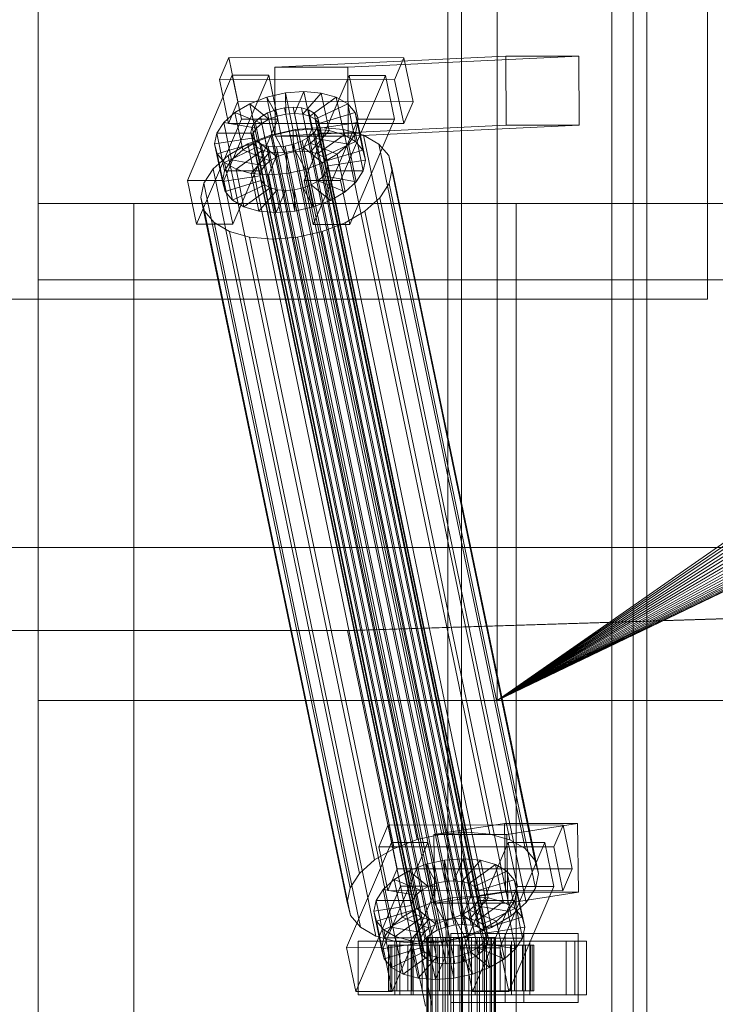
# Model space of a CAD drawing. Header units: millimetres. Extents: x -2233 to 61924, y -68080 to 6847.
# Tile 549 of 656: x 23745 to 23927, y -17870 to -17612. Entities that reach past the tile are written whole.
import ezdxf

# ---------------------------------------------------------------- set-up
doc = ezdxf.new("R2010")
doc.units = ezdxf.units.MM
for name, color, linetype, lineweight in [('COTAS_O', 1, 'Continuous', 0), ('superior_briquetadora', 7, 'Continuous', 0), ('superior_C02', 7, 'Continuous', 0)]:
    doc.layers.add(name, color=color, linetype=linetype, lineweight=lineweight)
doc.dimstyles.new('R19_100', dxfattribs={"dimtxt": 250, "dimasz": 150, "dimexe": 150, "dimexo": 80, "dimgap": 100, "dimtad": 1, "dimtih": 1, "dimtoh": 1, "dimdsep": 46, "dimcen": 0.09, "dimadec": 0, "dimazin": 0, "dimtfac": 1, "dimtdec": 4, "dimtofl": 0, "dimtmove": 0, "dimatfit": 3, "dimfxl": 1, "dimtolj": 1, "dimtzin": 0, "dimarcsym": 0})

# ---------------------------------------------------------------- blocks, each defined once
blk = doc.blocks.new('DIM_R27_43')
at = {"layer": 'COTAS_O'}
for p, q in [((23050.07, -17510), (23005.07, -17660)), ((23750.07, -17510), (23050.07, -17510)), ((23050.07, -19480), (23050.07, -17510)), ((23050.07, -17510), (23095.07, -17660)), ((23050.07, -19480), (23005.07, -19330)), ((23050.07, -19480), (23095.07, -19330)), ((23750.07, -19480), (23050.07, -19480))]:
    blk.add_line(p, q, dxfattribs=at)
blk.add_text('1970 O', height=250, rotation=90, dxfattribs=at).set_placement((22950.07, -18495))

msp = doc.modelspace()

# ---------------------------------------------------------------- linework, layer by layer
at = {"layer": 'superior_briquetadora'}
for p, q in [((23925.067, -17685), (23925.067, -17485)), ((23750.067, -17660), (23750.067, -17510)), ((23750.067, -18490), (23750.067, -17510)), ((23900.067, -17660), (23900.067, -17510)), ((23750.067, -17790), (23750.067, -17570)), ((23750.067, -17680), (23750.067, -17570)), ((23870.067, -17790), (23870.067, -17570)), ((23870.067, -17583.45), (23870.067, -17790)), ((23750.067, -19330), (23750.067, -17660)), ((23750.067, -17660), (23900.067, -17660)), ((23775.067, -18720.639), (23775.067, -17660)), ((23775.067, -17660), (23875.067, -17660)), ((23775.067, -18674.804), (23775.067, -17660)), ((23875.067, -18720.639), (23875.067, -17660)), ((23875.067, -18674.804), (23875.067, -17660)), ((23900.067, -19330), (23900.067, -17660)), ((23900.067, -18490), (23900.067, -17660)), ((23900.067, -17790), (23900.067, -17660)), ((23900.067, -17660), (25800.067, -17660)), ((25950.067, -17680), (23750.067, -17680)), ((24028.067, -17680), (23870.067, -17790)), ((24028.173, -17682.156), (23870.067, -17790)), ((24028.49, -17684.292), (23870.067, -17790)), ((23725.067, -17685), (23925.067, -17685)), ((24029.015, -17686.386), (23870.067, -17790)), ((24029.742, -17688.419), (23870.067, -17790)), ((24030.665, -17690.371), (23870.067, -17790)), ((24031.775, -17692.223), (23870.067, -17790)), ((24033.061, -17693.957), (23870.067, -17790)), ((24034.511, -17695.556), (23870.067, -17790)), ((24036.111, -17697.006), (23870.067, -17790)), ((24037.845, -17698.292), (23870.067, -17790)), ((24039.697, -17699.402), (23870.067, -17790)), ((24041.648, -17700.325), (23870.067, -17790)), ((24043.681, -17701.053), (23870.067, -17790)), ((24054.359, -17701.577), (23870.067, -17790)), ((24045.775, -17701.577), (23870.067, -17790)), ((24052.224, -17701.894), (23870.067, -17790)), ((24047.911, -17701.894), (23870.067, -17790)), ((24050.067, -17702), (23870.067, -17790)), ((23750.067, -17790), (23900.067, -17790)), ((23750.067, -18210), (23750.067, -17790)), ((23750.067, -17790), (24150.067, -17790)), ((23870.067, -17790), (24150.067, -17790)), ((24350.067, -17790), (23870.067, -17790)), ((23870.067, -17790), (23950.067, -17790)), ((23870.067, -17790), (23879.479, -17790)), ((25830.067, -17790), (23870.067, -17790)), ((23950.067, -17790), (23879.479, -17790)), ((23879.479, -17790), (23880.462, -17790)), ((23950.067, -17790), (23880.462, -17790)), ((23880.462, -17790), (23886.973, -17790)), ((23950.067, -17790), (23886.973, -17790)), ((23886.973, -17790), (23929.237, -17790)), ((23900.067, -18210), (23900.067, -17790)), ((23900.067, -17790), (24150.067, -17790))]:
    msp.add_line(p, q, dxfattribs=at)
at = {"layer": 'superior_C02'}
for p, q in [((23857.171, -17575), (23857.171, -18425)), ((23860.748, -18425), (23860.748, -17575)), ((23905.662, -18425), (23905.662, -17575)), ((23909.239, -17575), (23909.239, -18425)), ((23799.893, -17621.857), (23797.445, -17627.592)), ((23802.274, -17633.325), (23799.893, -17621.857)), ((23799.893, -17621.857), (23845.712, -17621.914)), ((23872.354, -17621.488), (23811.961, -17624.356)), ((23831.052, -17624.356), (23891.445, -17621.488)), ((23843.264, -17627.65), (23845.712, -17621.914)), ((23845.712, -17621.914), (23848.092, -17633.382)), ((23872.43, -17639.486), (23872.354, -17621.488)), ((23872.354, -17621.488), (23891.445, -17621.488)), ((23891.445, -17621.488), (23891.521, -17639.486)), ((23831.052, -17624.356), (23811.961, -17624.356)), ((23811.961, -17624.356), (23812.037, -17642.354)), ((23831.128, -17642.354), (23831.052, -17624.356)), ((23800.799, -17626.449), (23789.048, -17653.98)), ((23843.264, -17627.65), (23797.445, -17627.592)), ((23797.445, -17627.592), (23799.826, -17639.061)), ((23798.594, -17653.992), (23810.344, -17626.461)), ((23803.179, -17637.917), (23800.799, -17626.449)), ((23800.799, -17626.449), (23810.344, -17626.461)), ((23810.344, -17626.461), (23812.724, -17637.929)), ((23831.344, -17626.487), (23819.594, -17654.019)), ((23829.139, -17654.031), (23840.89, -17626.499)), ((23833.724, -17637.955), (23831.344, -17626.487)), ((23831.344, -17626.487), (23840.89, -17626.499)), ((23840.89, -17626.499), (23843.27, -17637.967)), ((23845.644, -17639.118), (23843.264, -17627.65)), ((23814.693, -17631.1), (23819.545, -17630.735)), ((23819.545, -17630.735), (23817.097, -17636.47)), ((23821.586, -17640.564), (23819.545, -17630.735)), ((23819.545, -17630.735), (23824.081, -17631.112)), ((23799.826, -17639.061), (23802.274, -17633.325)), ((23848.092, -17633.382), (23802.274, -17633.325)), ((23805.359, -17633.91), (23809.854, -17632.183)), ((23809.854, -17632.183), (23814.693, -17631.1)), ((23809.854, -17632.183), (23812.507, -17637.157)), ((23811.894, -17642.013), (23809.854, -17632.183)), ((23814.693, -17631.1), (23814.799, -17636.643)), ((23816.733, -17640.93), (23814.693, -17631.1)), ((23824.081, -17631.112), (23819.246, -17636.649)), ((23827.99, -17632.206), (23821.098, -17637.167)), ((23826.121, -17640.942), (23824.081, -17631.112)), ((23824.081, -17631.112), (23827.99, -17632.206)), ((23830.031, -17642.036), (23827.99, -17632.206)), ((23827.99, -17632.206), (23831.007, -17633.943)), ((23848.092, -17633.382), (23845.644, -17639.118)), ((23801.513, -17636.164), (23805.359, -17633.91)), ((23805.359, -17633.91), (23810.377, -17637.975)), ((23807.399, -17643.74), (23805.359, -17633.91)), ((23810.037, -17636.336), (23812.167, -17635.518)), ((23812.167, -17635.518), (23814.459, -17635.005)), ((23856.542, -17849.317), (23812.167, -17635.518)), ((23814.459, -17635.005), (23816.757, -17634.832)), ((23858.834, -17848.804), (23814.459, -17635.005)), ((23816.757, -17634.832), (23818.906, -17635.011)), ((23861.133, -17848.631), (23816.757, -17634.832)), ((23818.906, -17635.011), (23820.758, -17635.529)), ((23863.281, -17848.809), (23818.906, -17635.011)), ((23820.758, -17635.529), (23822.187, -17636.352)), ((23865.133, -17849.328), (23820.758, -17635.529)), ((23831.007, -17633.943), (23822.527, -17637.99)), ((23833.048, -17643.772), (23831.007, -17633.943)), ((23831.007, -17633.943), (23832.926, -17636.203)), ((23791.428, -17665.449), (23803.179, -17637.917)), ((23798.579, -17638.79), (23801.513, -17636.164)), ((23812.724, -17637.929), (23800.974, -17665.461)), ((23801.513, -17636.164), (23808.556, -17639.042)), ((23803.553, -17645.994), (23801.513, -17636.164)), ((23812.724, -17637.929), (23803.179, -17637.917)), ((23806.826, -17638.648), (23808.216, -17637.404)), ((23808.216, -17637.404), (23810.037, -17636.336)), ((23852.591, -17851.202), (23808.216, -17637.404)), ((23810.377, -17637.975), (23808.556, -17639.042)), ((23854.413, -17850.135), (23810.037, -17636.336)), ((23812.507, -17637.157), (23810.377, -17637.975)), ((23810.377, -17637.975), (23812.418, -17647.804)), ((23814.799, -17636.643), (23812.507, -17637.157)), ((23812.507, -17637.157), (23814.547, -17646.986)), ((23817.097, -17636.47), (23814.799, -17636.643)), ((23814.799, -17636.643), (23816.839, -17646.473)), ((23817.097, -17636.47), (23819.138, -17646.3)), ((23819.246, -17636.649), (23817.097, -17636.47)), ((23819.246, -17636.649), (23821.286, -17646.479)), ((23821.098, -17637.167), (23819.246, -17636.649)), ((23821.098, -17637.167), (23823.138, -17646.997)), ((23822.527, -17637.99), (23821.098, -17637.167)), ((23821.974, -17665.487), (23833.724, -17637.955)), ((23822.187, -17636.352), (23823.096, -17637.422)), ((23866.562, -17850.15), (23822.187, -17636.352)), ((23822.527, -17637.99), (23824.567, -17647.82)), ((23823.436, -17639.061), (23822.527, -17637.99)), ((23823.096, -17637.422), (23823.422, -17638.668)), ((23867.471, -17851.221), (23823.096, -17637.422)), ((23832.926, -17636.203), (23823.436, -17639.061)), ((23843.27, -17637.967), (23831.519, -17665.499)), ((23834.967, -17646.033), (23832.926, -17636.203)), ((23832.926, -17636.203), (23833.616, -17638.834)), ((23843.27, -17637.967), (23833.724, -17637.955)), ((23796.758, -17641.61), (23798.579, -17638.79)), ((23798.579, -17638.79), (23807.166, -17640.286)), ((23800.62, -17648.62), (23798.579, -17638.79)), ((23799.826, -17639.061), (23845.644, -17639.118)), ((23805.686, -17641.32), (23805.963, -17639.983)), ((23805.963, -17639.983), (23806.826, -17638.648)), ((23850.339, -17853.782), (23805.963, -17639.983)), ((23807.166, -17640.286), (23806.303, -17641.622)), ((23851.202, -17852.446), (23806.826, -17638.648)), ((23808.556, -17639.042), (23807.166, -17640.286)), ((23807.166, -17640.286), (23809.206, -17650.116)), ((23808.556, -17639.042), (23810.596, -17648.872)), ((23810.877, -17642.107), (23817.345, -17640.659)), ((23816.733, -17640.93), (23811.894, -17642.013)), ((23872.43, -17639.486), (23812.037, -17642.354)), ((23821.586, -17640.564), (23816.733, -17640.93)), ((23816.839, -17646.473), (23816.733, -17640.93)), ((23817.345, -17640.659), (23823.832, -17640.17)), ((23855.6, -17824.968), (23817.345, -17640.659)), ((23819.138, -17646.3), (23821.586, -17640.564)), ((23821.286, -17646.479), (23826.121, -17640.942)), ((23826.121, -17640.942), (23821.586, -17640.564)), ((23823.145, -17640.005), (23822.282, -17641.341)), ((23823.422, -17638.668), (23823.145, -17640.005)), ((23823.145, -17640.005), (23867.52, -17853.804)), ((23867.798, -17852.467), (23823.422, -17638.668)), ((23823.436, -17639.061), (23825.476, -17648.891)), ((23823.763, -17640.307), (23823.436, -17639.061)), ((23823.485, -17641.643), (23823.763, -17640.307)), ((23833.616, -17638.834), (23823.763, -17640.307)), ((23823.763, -17640.307), (23825.803, -17650.137)), ((23823.832, -17640.17), (23829.896, -17640.674)), ((23862.087, -17824.479), (23823.832, -17640.17)), ((23830.031, -17642.036), (23826.121, -17640.942)), ((23829.896, -17640.674), (23835.122, -17642.137)), ((23868.15, -17824.984), (23829.896, -17640.674)), ((23891.521, -17639.486), (23831.128, -17642.354)), ((23833.616, -17638.834), (23833.03, -17641.655)), ((23835.657, -17648.664), (23833.616, -17638.834)), ((23891.521, -17639.486), (23872.43, -17639.486)), ((23796.172, -17644.431), (23796.758, -17641.61)), ((23796.172, -17644.431), (23806.026, -17642.958)), ((23796.758, -17641.61), (23806.303, -17641.622)), ((23798.798, -17651.44), (23796.758, -17641.61)), ((23804.867, -17644.416), (23810.877, -17642.107)), ((23806.012, -17642.566), (23805.686, -17641.32)), ((23850.061, -17855.119), (23805.686, -17641.32)), ((23806.921, -17643.637), (23806.012, -17642.566)), ((23850.388, -17856.365), (23806.012, -17642.566)), ((23806.303, -17641.622), (23806.026, -17642.958)), ((23806.026, -17642.958), (23806.352, -17644.204)), ((23806.026, -17642.958), (23808.066, -17652.788)), ((23806.303, -17641.622), (23808.343, -17651.452)), ((23808.35, -17644.459), (23806.921, -17643.637)), ((23851.297, -17857.435), (23806.921, -17643.637)), ((23811.894, -17642.013), (23807.399, -17643.74)), ((23849.131, -17826.416), (23810.877, -17642.107)), ((23814.547, -17646.986), (23811.894, -17642.013)), ((23812.037, -17642.354), (23831.128, -17642.354)), ((23819.071, -17643.652), (23816.941, -17644.47)), ((23820.892, -17642.585), (23819.071, -17643.652)), ((23863.446, -17857.451), (23819.071, -17643.652)), ((23822.282, -17641.341), (23820.892, -17642.585)), ((23865.268, -17856.383), (23820.892, -17642.585)), ((23821.232, -17644.223), (23822.622, -17642.979)), ((23866.657, -17855.139), (23822.282, -17641.341)), ((23822.622, -17642.979), (23823.485, -17641.643)), ((23831.209, -17644.475), (23822.622, -17642.979)), ((23822.622, -17642.979), (23824.662, -17652.809)), ((23823.138, -17646.997), (23830.031, -17642.036)), ((23823.485, -17641.643), (23833.03, -17641.655)), ((23825.525, -17651.473), (23823.485, -17641.643)), ((23833.048, -17643.772), (23830.031, -17642.036)), ((23833.03, -17641.655), (23831.209, -17644.475)), ((23833.03, -17641.655), (23835.071, -17651.485)), ((23835.122, -17642.137), (23839.155, -17644.459)), ((23873.377, -17826.446), (23835.122, -17642.137)), ((23796.862, -17647.062), (23796.172, -17644.431)), ((23798.212, -17654.261), (23796.172, -17644.431)), ((23796.862, -17647.062), (23806.352, -17644.204)), ((23798.781, -17649.322), (23807.261, -17645.275)), ((23799.726, -17647.428), (23804.867, -17644.416)), ((23803.553, -17645.994), (23800.62, -17648.62)), ((23801.798, -17651.059), (23808.691, -17646.098)), ((23807.399, -17643.74), (23803.553, -17645.994)), ((23810.596, -17648.872), (23803.553, -17645.994)), ((23843.122, -17828.725), (23804.867, -17644.416)), ((23806.352, -17644.204), (23807.261, -17645.275)), ((23806.352, -17644.204), (23808.393, -17654.034)), ((23807.261, -17645.275), (23808.691, -17646.098)), ((23807.261, -17645.275), (23809.302, -17655.105)), ((23812.418, -17647.804), (23807.399, -17643.74)), ((23810.202, -17644.978), (23808.35, -17644.459)), ((23852.726, -17858.258), (23808.35, -17644.459)), ((23808.691, -17646.098), (23810.542, -17646.616)), ((23808.691, -17646.098), (23810.731, -17655.927)), ((23812.351, -17645.156), (23810.202, -17644.978)), ((23854.578, -17858.776), (23810.202, -17644.978)), ((23814.649, -17644.983), (23812.351, -17645.156)), ((23856.726, -17858.955), (23812.351, -17645.156)), ((23816.941, -17644.47), (23814.649, -17644.983)), ((23859.025, -17858.782), (23814.649, -17644.983)), ((23814.989, -17646.622), (23817.281, -17646.108)), ((23861.317, -17858.269), (23816.941, -17644.47)), ((23817.281, -17646.108), (23819.411, -17645.29)), ((23819.934, -17651.082), (23817.281, -17646.108)), ((23817.281, -17646.108), (23819.322, -17655.938)), ((23819.411, -17645.29), (23821.232, -17644.223)), ((23824.43, -17649.355), (23819.411, -17645.29)), ((23819.411, -17645.29), (23821.451, -17655.12)), ((23828.275, -17647.101), (23821.232, -17644.223)), ((23821.232, -17644.223), (23823.273, -17654.053)), ((23824.567, -17647.82), (23833.048, -17643.772)), ((23825.476, -17648.891), (23834.967, -17646.033)), ((23831.209, -17644.475), (23828.275, -17647.101)), ((23833.249, -17654.305), (23831.209, -17644.475)), ((23834.967, -17646.033), (23833.048, -17643.772)), ((23835.657, -17648.664), (23834.967, -17646.033)), ((23839.155, -17644.459), (23841.721, -17647.481)), ((23877.41, -17828.768), (23839.155, -17644.459)), ((23795.804, -17650.939), (23799.726, -17647.428)), ((23798.781, -17649.322), (23796.862, -17647.062)), ((23798.902, -17656.892), (23796.862, -17647.062)), ((23800.62, -17648.62), (23798.798, -17651.44)), ((23837.981, -17831.737), (23799.726, -17647.428)), ((23809.206, -17650.116), (23800.62, -17648.62)), ((23805.707, -17652.153), (23810.542, -17646.616)), ((23810.243, -17652.53), (23812.691, -17646.795)), ((23810.542, -17646.616), (23812.691, -17646.795)), ((23810.542, -17646.616), (23812.583, -17656.446)), ((23810.596, -17648.872), (23812.418, -17647.804)), ((23812.418, -17647.804), (23814.547, -17646.986)), ((23812.691, -17646.795), (23814.989, -17646.622)), ((23812.691, -17646.795), (23814.731, -17656.624)), ((23814.547, -17646.986), (23816.839, -17646.473)), ((23815.095, -17652.165), (23814.989, -17646.622)), ((23814.989, -17646.622), (23817.03, -17656.451)), ((23816.839, -17646.473), (23819.138, -17646.3)), ((23819.138, -17646.3), (23821.286, -17646.479)), ((23821.286, -17646.479), (23823.138, -17646.997)), ((23823.138, -17646.997), (23824.567, -17647.82)), ((23828.275, -17647.101), (23824.43, -17649.355)), ((23824.567, -17647.82), (23825.476, -17648.891)), ((23825.803, -17650.137), (23835.657, -17648.664)), ((23830.315, -17656.931), (23828.275, -17647.101)), ((23835.071, -17651.485), (23835.657, -17648.664)), ((23841.721, -17647.481), (23842.643, -17650.998)), ((23879.975, -17831.79), (23841.721, -17647.481)), ((23793.369, -17654.709), (23795.804, -17650.939)), ((23834.059, -17835.248), (23795.804, -17650.939)), ((23801.798, -17651.059), (23798.781, -17649.322)), ((23800.821, -17659.152), (23798.781, -17649.322)), ((23805.707, -17652.153), (23801.798, -17651.059)), ((23803.838, -17660.889), (23801.798, -17651.059)), ((23808.343, -17651.452), (23809.206, -17650.116)), ((23809.206, -17650.116), (23810.596, -17648.872)), ((23819.934, -17651.082), (23815.095, -17652.165)), ((23824.43, -17649.355), (23819.934, -17651.082)), ((23821.974, -17660.912), (23819.934, -17651.082)), ((23826.47, -17659.184), (23824.43, -17649.355)), ((23825.476, -17648.891), (23825.803, -17650.137)), ((23825.803, -17650.137), (23825.525, -17651.473)), ((23842.643, -17650.998), (23841.86, -17654.769)), ((23880.898, -17835.307), (23842.643, -17650.998)), ((23798.594, -17653.992), (23789.048, -17653.98)), ((23789.048, -17653.98), (23791.428, -17665.449)), ((23798.798, -17651.44), (23798.212, -17654.261)), ((23808.066, -17652.788), (23798.212, -17654.261)), ((23800.974, -17665.461), (23798.594, -17653.992)), ((23808.343, -17651.452), (23798.798, -17651.44)), ((23810.243, -17652.53), (23805.707, -17652.153)), ((23807.747, -17661.983), (23805.707, -17652.153)), ((23808.066, -17652.788), (23808.343, -17651.452)), ((23808.393, -17654.034), (23808.066, -17652.788)), ((23815.095, -17652.165), (23810.243, -17652.53)), ((23812.283, -17662.36), (23810.243, -17652.53)), ((23817.136, -17661.995), (23815.095, -17652.165)), ((23824.662, -17652.809), (23823.273, -17654.053)), ((23825.525, -17651.473), (23824.662, -17652.809)), ((23824.662, -17652.809), (23833.249, -17654.305)), ((23835.071, -17651.485), (23825.525, -17651.473)), ((23833.249, -17654.305), (23835.071, -17651.485)), ((23792.586, -17658.48), (23793.369, -17654.709)), ((23831.624, -17839.018), (23793.369, -17654.709)), ((23798.212, -17654.261), (23798.902, -17656.892)), ((23808.393, -17654.034), (23798.902, -17656.892)), ((23809.302, -17655.105), (23800.821, -17659.152)), ((23810.731, -17655.927), (23803.838, -17660.889)), ((23812.583, -17656.446), (23807.747, -17661.983)), ((23809.302, -17655.105), (23808.393, -17654.034)), ((23810.731, -17655.927), (23809.302, -17655.105)), ((23812.583, -17656.446), (23810.731, -17655.927)), ((23814.731, -17656.624), (23812.583, -17656.446)), ((23817.03, -17656.451), (23814.731, -17656.624)), ((23819.322, -17655.938), (23817.03, -17656.451)), ((23817.03, -17656.451), (23817.136, -17661.995)), ((23821.451, -17655.12), (23819.322, -17655.938)), ((23819.322, -17655.938), (23821.974, -17660.912)), ((23829.139, -17654.031), (23819.594, -17654.019)), ((23819.594, -17654.019), (23821.974, -17665.487)), ((23823.273, -17654.053), (23821.451, -17655.12)), ((23821.451, -17655.12), (23826.47, -17659.184)), ((23823.273, -17654.053), (23830.315, -17656.931)), ((23831.519, -17665.499), (23829.139, -17654.031)), ((23830.315, -17656.931), (23833.249, -17654.305)), ((23841.86, -17654.769), (23839.424, -17658.539)), ((23841.86, -17654.769), (23880.115, -17839.078)), ((23793.508, -17661.997), (23792.586, -17658.48)), ((23830.84, -17842.789), (23792.586, -17658.48)), ((23798.902, -17656.892), (23800.821, -17659.152)), ((23814.731, -17656.624), (23812.283, -17662.36)), ((23826.47, -17659.184), (23830.315, -17656.931)), ((23839.424, -17658.539), (23835.503, -17662.05)), ((23877.679, -17842.848), (23839.424, -17658.539)), ((23800.821, -17659.152), (23803.838, -17660.889)), ((23803.838, -17660.889), (23807.747, -17661.983)), ((23817.136, -17661.995), (23821.974, -17660.912)), ((23821.974, -17660.912), (23826.47, -17659.184)), ((23796.073, -17665.019), (23793.508, -17661.997)), ((23831.763, -17846.306), (23793.508, -17661.997)), ((23807.747, -17661.983), (23812.283, -17662.36)), ((23812.283, -17662.36), (23817.136, -17661.995)), ((23835.503, -17662.05), (23830.362, -17665.062)), ((23873.757, -17846.359), (23835.503, -17662.05)), ((23791.428, -17665.449), (23800.974, -17665.461)), ((23800.107, -17667.341), (23796.073, -17665.019)), ((23834.328, -17849.328), (23796.073, -17665.019)), ((23821.974, -17665.487), (23831.519, -17665.499)), ((23830.362, -17665.062), (23824.352, -17667.371)), ((23868.617, -17849.371), (23830.362, -17665.062)), ((23805.333, -17668.803), (23800.107, -17667.341)), ((23838.361, -17851.65), (23800.107, -17667.341)), ((23811.396, -17669.308), (23805.333, -17668.803)), ((23843.588, -17853.113), (23805.333, -17668.803)), ((23817.883, -17668.819), (23811.396, -17669.308)), ((23849.651, -17853.617), (23811.396, -17669.308)), ((23824.352, -17667.371), (23817.883, -17668.819)), ((23856.138, -17853.128), (23817.883, -17668.819)), ((23862.607, -17851.68), (23824.352, -17667.371)), ((15575.415, -17750), (24634.01, -17750)), ((24635.508, -17750), (15576.913, -17750)), ((23830.921, -17771.702), (24524.933, -17750)), ((24526.711, -17750), (23832.7, -17771.702)), ((23401.145, -17771.702), (23830.921, -17771.702)), ((23832.7, -17771.702), (23402.923, -17771.702)), ((23830.921, -17771.702), (23851.323, -17870)), ((23830.921, -17771.702), (23832.7, -17771.702)), ((23853.102, -17870), (23832.7, -17771.702)), ((23841.549, -17822.549), (23839.1, -17828.285)), ((23843.929, -17834.017), (23841.549, -17822.549)), ((23841.549, -17822.549), (23887.367, -17822.606)), ((23872.04, -17822.189), (23853.531, -17825.057)), ((23872.287, -17840.17), (23872.04, -17822.189)), ((23872.04, -17822.189), (23891.13, -17822.189)), ((23872.621, -17825.057), (23891.13, -17822.189)), ((23884.919, -17828.342), (23887.367, -17822.606)), ((23887.367, -17822.606), (23889.747, -17834.074)), ((23891.13, -17822.189), (23891.378, -17840.17)), ((23849.131, -17826.416), (23843.122, -17828.725)), ((23855.6, -17824.968), (23849.131, -17826.416)), ((23872.621, -17825.057), (23853.531, -17825.057)), ((23853.531, -17825.057), (23853.778, -17843.038)), ((23862.087, -17824.479), (23855.6, -17824.968)), ((23868.15, -17824.984), (23862.087, -17824.479)), ((23873.377, -17826.446), (23868.15, -17824.984)), ((23872.869, -17843.038), (23872.621, -17825.057)), ((23877.41, -17828.768), (23873.377, -17826.446)), ((23842.454, -17827.141), (23830.703, -17854.673)), ((23843.122, -17828.725), (23837.981, -17831.737)), ((23884.919, -17828.342), (23839.1, -17828.285)), ((23839.1, -17828.285), (23841.481, -17839.753)), ((23840.249, -17854.685), (23851.999, -17827.153)), ((23844.834, -17838.609), (23842.454, -17827.141)), ((23842.454, -17827.141), (23851.999, -17827.153)), ((23851.999, -17827.153), (23854.38, -17838.621)), ((23872.999, -17827.179), (23861.249, -17854.711)), ((23870.794, -17854.723), (23882.545, -17827.191)), ((23875.38, -17838.647), (23872.999, -17827.179)), ((23872.999, -17827.179), (23882.545, -17827.191)), ((23879.975, -17831.79), (23877.41, -17828.768)), ((23882.545, -17827.191), (23884.925, -17838.659)), ((23887.299, -17839.81), (23884.919, -17828.342)), ((23856.348, -17831.792), (23861.2, -17831.427)), ((23861.2, -17831.427), (23858.752, -17837.163)), ((23863.241, -17841.257), (23861.2, -17831.427)), ((23861.2, -17831.427), (23865.736, -17831.804)), ((23837.981, -17831.737), (23834.059, -17835.248)), ((23841.481, -17839.753), (23843.929, -17834.017)), ((23889.747, -17834.074), (23843.929, -17834.017)), ((23847.014, -17834.603), (23851.509, -17832.875)), ((23851.509, -17832.875), (23856.348, -17831.792)), ((23851.509, -17832.875), (23854.162, -17837.849)), ((23853.549, -17842.705), (23851.509, -17832.875)), ((23856.348, -17831.792), (23856.454, -17837.336)), ((23858.388, -17841.622), (23856.348, -17831.792)), ((23865.736, -17831.804), (23860.901, -17837.341)), ((23869.646, -17832.898), (23862.753, -17837.86)), ((23867.776, -17841.634), (23865.736, -17831.804)), ((23865.736, -17831.804), (23869.646, -17832.898)), ((23871.686, -17842.728), (23869.646, -17832.898)), ((23869.646, -17832.898), (23872.663, -17834.635)), ((23880.898, -17835.307), (23879.975, -17831.79)), ((23889.747, -17834.074), (23887.299, -17839.81)), ((23834.059, -17835.248), (23831.624, -17839.018)), ((23840.235, -17839.482), (23843.168, -17836.856)), ((23843.168, -17836.856), (23847.014, -17834.603)), ((23843.168, -17836.856), (23850.211, -17839.734)), ((23845.208, -17846.686), (23843.168, -17836.856)), ((23847.014, -17834.603), (23852.032, -17838.667)), ((23849.054, -17844.433), (23847.014, -17834.603)), ((23872.663, -17834.635), (23864.182, -17838.682)), ((23874.703, -17844.465), (23872.663, -17834.635)), ((23872.663, -17834.635), (23874.581, -17836.895)), ((23880.115, -17839.078), (23880.898, -17835.307)), ((23831.624, -17839.018), (23830.84, -17842.789)), ((23833.083, -17866.141), (23844.834, -17838.609)), ((23854.38, -17838.621), (23842.629, -17866.153)), ((23854.38, -17838.621), (23844.834, -17838.609)), ((23852.032, -17838.667), (23850.211, -17839.734)), ((23854.162, -17837.849), (23852.032, -17838.667)), ((23852.032, -17838.667), (23854.073, -17848.497)), ((23856.454, -17837.336), (23854.162, -17837.849)), ((23854.162, -17837.849), (23856.202, -17847.679)), ((23858.752, -17837.163), (23856.454, -17837.336)), ((23856.454, -17837.336), (23858.494, -17847.165)), ((23858.752, -17837.163), (23860.793, -17846.992)), ((23860.901, -17837.341), (23858.752, -17837.163)), ((23860.901, -17837.341), (23862.941, -17847.171)), ((23862.753, -17837.86), (23860.901, -17837.341)), ((23862.753, -17837.86), (23864.793, -17847.689)), ((23864.182, -17838.682), (23862.753, -17837.86)), ((23863.629, -17866.179), (23875.38, -17838.647)), ((23864.182, -17838.682), (23866.222, -17848.512)), ((23865.091, -17839.753), (23864.182, -17838.682)), ((23874.581, -17836.895), (23865.091, -17839.753)), ((23884.925, -17838.659), (23873.175, -17866.191)), ((23876.622, -17846.725), (23874.581, -17836.895)), ((23874.581, -17836.895), (23875.271, -17839.526)), ((23884.925, -17838.659), (23875.38, -17838.647)), ((23877.679, -17842.848), (23880.115, -17839.078)), ((23838.413, -17842.302), (23840.235, -17839.482)), ((23840.235, -17839.482), (23848.821, -17840.978)), ((23842.275, -17849.312), (23840.235, -17839.482)), ((23841.481, -17839.753), (23887.299, -17839.81)), ((23848.821, -17840.978), (23847.958, -17842.314)), ((23850.211, -17839.734), (23848.821, -17840.978)), ((23848.821, -17840.978), (23850.861, -17850.808)), ((23850.211, -17839.734), (23852.251, -17849.564)), ((23858.388, -17841.622), (23853.549, -17842.705)), ((23872.287, -17840.17), (23853.778, -17843.038)), ((23863.241, -17841.257), (23858.388, -17841.622)), ((23858.494, -17847.165), (23858.388, -17841.622)), ((23860.793, -17846.992), (23863.241, -17841.257)), ((23862.941, -17847.171), (23867.776, -17841.634)), ((23867.776, -17841.634), (23863.241, -17841.257)), ((23865.091, -17839.753), (23867.131, -17849.583)), ((23865.418, -17840.999), (23865.091, -17839.753)), ((23865.14, -17842.335), (23865.418, -17840.999)), ((23875.271, -17839.526), (23865.418, -17840.999)), ((23865.418, -17840.999), (23867.458, -17850.829)), ((23871.686, -17842.728), (23867.776, -17841.634)), ((23891.378, -17840.17), (23872.287, -17840.17)), ((23891.378, -17840.17), (23872.869, -17843.038)), ((23875.271, -17839.526), (23874.686, -17842.347)), ((23877.312, -17849.356), (23875.271, -17839.526)), ((23830.84, -17842.789), (23831.763, -17846.306)), ((23837.827, -17845.123), (23838.413, -17842.302)), ((23837.827, -17845.123), (23847.681, -17843.65)), ((23838.413, -17842.302), (23847.958, -17842.314)), ((23840.453, -17852.132), (23838.413, -17842.302)), ((23849.054, -17844.433), (23845.208, -17846.686)), ((23847.958, -17842.314), (23847.681, -17843.65)), ((23847.681, -17843.65), (23848.008, -17844.897)), ((23847.681, -17843.65), (23849.721, -17853.48)), ((23847.958, -17842.314), (23849.999, -17852.144)), ((23853.549, -17842.705), (23849.054, -17844.433)), ((23854.073, -17848.497), (23849.054, -17844.433)), ((23856.202, -17847.679), (23853.549, -17842.705)), ((23853.778, -17843.038), (23872.869, -17843.038)), ((23862.888, -17844.915), (23864.277, -17843.671)), ((23864.277, -17843.671), (23865.14, -17842.335)), ((23872.864, -17845.167), (23864.277, -17843.671)), ((23864.277, -17843.671), (23866.317, -17853.501)), ((23864.793, -17847.689), (23871.686, -17842.728)), ((23865.14, -17842.335), (23874.686, -17842.347)), ((23867.18, -17852.165), (23865.14, -17842.335)), ((23866.222, -17848.512), (23874.703, -17844.465)), ((23874.703, -17844.465), (23871.686, -17842.728)), ((23874.686, -17842.347), (23872.864, -17845.167)), ((23873.757, -17846.359), (23877.679, -17842.848)), ((23874.686, -17842.347), (23876.726, -17852.177)), ((23876.622, -17846.725), (23874.703, -17844.465)), ((23831.763, -17846.306), (23834.328, -17849.328)), ((23838.517, -17847.754), (23837.827, -17845.123)), ((23839.867, -17854.953), (23837.827, -17845.123)), ((23838.517, -17847.754), (23848.008, -17844.897)), ((23840.436, -17850.015), (23848.917, -17845.967)), ((23845.208, -17846.686), (23842.275, -17849.312)), ((23843.453, -17851.751), (23850.346, -17846.79)), ((23852.251, -17849.564), (23845.208, -17846.686)), ((23848.008, -17844.897), (23848.917, -17845.967)), ((23848.008, -17844.897), (23850.048, -17854.726)), ((23848.917, -17845.967), (23850.346, -17846.79)), ((23848.917, -17845.967), (23850.957, -17855.797)), ((23850.346, -17846.79), (23852.198, -17847.308)), ((23850.346, -17846.79), (23852.386, -17856.62)), ((23856.202, -17847.679), (23858.494, -17847.165)), ((23856.645, -17847.314), (23858.937, -17846.801)), ((23858.494, -17847.165), (23860.793, -17846.992)), ((23858.937, -17846.801), (23861.066, -17845.983)), ((23861.589, -17851.774), (23858.937, -17846.801)), ((23858.937, -17846.801), (23860.977, -17856.631)), ((23860.793, -17846.992), (23862.941, -17847.171)), ((23861.066, -17845.983), (23862.888, -17844.915)), ((23866.085, -17850.047), (23861.066, -17845.983)), ((23861.066, -17845.983), (23863.106, -17855.812)), ((23869.93, -17847.793), (23862.888, -17844.915)), ((23862.888, -17844.915), (23864.928, -17854.745)), ((23862.941, -17847.171), (23864.793, -17847.689)), ((23867.131, -17849.583), (23876.622, -17846.725)), ((23868.617, -17849.371), (23873.757, -17846.359)), ((23872.864, -17845.167), (23869.93, -17847.793)), ((23874.904, -17854.997), (23872.864, -17845.167)), ((23877.312, -17849.356), (23876.622, -17846.725)), ((23834.328, -17849.328), (23838.361, -17851.65)), ((23840.436, -17850.015), (23838.517, -17847.754)), ((23840.557, -17857.584), (23838.517, -17847.754)), ((23842.275, -17849.312), (23840.453, -17852.132)), ((23850.861, -17850.808), (23842.275, -17849.312)), ((23847.362, -17852.845), (23852.198, -17847.308)), ((23850.861, -17850.808), (23852.251, -17849.564)), ((23851.898, -17853.223), (23854.346, -17847.487)), ((23852.198, -17847.308), (23854.346, -17847.487)), ((23852.198, -17847.308), (23854.238, -17857.138)), ((23852.251, -17849.564), (23854.073, -17848.497)), ((23854.073, -17848.497), (23856.202, -17847.679)), ((23854.346, -17847.487), (23856.645, -17847.314)), ((23854.346, -17847.487), (23856.386, -17857.317)), ((23856.542, -17849.317), (23854.413, -17850.135)), ((23858.834, -17848.804), (23856.542, -17849.317)), ((23856.75, -17852.857), (23856.645, -17847.314)), ((23856.645, -17847.314), (23858.685, -17857.144)), ((23861.133, -17848.631), (23858.834, -17848.804)), ((23863.281, -17848.809), (23861.133, -17848.631)), ((23862.607, -17851.68), (23868.617, -17849.371)), ((23865.133, -17849.328), (23863.281, -17848.809)), ((23864.793, -17847.689), (23866.222, -17848.512)), ((23866.562, -17850.15), (23865.133, -17849.328)), ((23869.93, -17847.793), (23866.085, -17850.047)), ((23866.222, -17848.512), (23867.131, -17849.583)), ((23867.131, -17849.583), (23867.458, -17850.829)), ((23867.458, -17850.829), (23877.312, -17849.356)), ((23871.97, -17857.623), (23869.93, -17847.793)), ((23876.726, -17852.177), (23877.312, -17849.356)), ((23838.361, -17851.65), (23843.588, -17853.113)), ((23840.453, -17852.132), (23839.867, -17854.953)), ((23843.453, -17851.751), (23840.436, -17850.015)), ((23842.476, -17859.844), (23840.436, -17850.015)), ((23849.999, -17852.144), (23840.453, -17852.132)), ((23847.362, -17852.845), (23843.453, -17851.751)), ((23845.493, -17861.581), (23843.453, -17851.751)), ((23849.721, -17853.48), (23849.999, -17852.144)), ((23849.999, -17852.144), (23850.861, -17850.808)), ((23852.591, -17851.202), (23851.202, -17852.446)), ((23851.891, -17852), (23851.68, -17852)), ((23851.68, -17852), (23852.082, -17852)), ((23851.68, -18148), (23851.68, -17852)), ((23852.701, -17852), (23851.891, -17852)), ((23851.891, -18148), (23851.891, -17852)), ((23852.082, -17852), (23853.069, -17852)), ((23852.082, -18148), (23852.082, -17852)), ((23854.413, -17850.135), (23852.591, -17851.202)), ((23854.054, -17852), (23852.701, -17852)), ((23852.701, -18148), (23852.701, -17852)), ((23853.069, -17852), (23854.574, -17852)), ((23853.069, -18148), (23853.069, -17852)), ((23855.858, -17852), (23854.054, -17852)), ((23854.054, -18148), (23854.054, -17852)), ((23854.574, -17852), (23856.495, -17852)), ((23854.574, -18148), (23854.574, -17852)), ((23857.99, -17852), (23855.858, -17852)), ((23855.858, -18148), (23855.858, -17852)), ((23856.138, -17853.128), (23862.607, -17851.68)), ((23856.495, -17852), (23858.7, -17852)), ((23856.495, -18148), (23856.495, -17852)), ((23861.589, -17851.774), (23856.75, -17852.857)), ((23877.073, -17851), (23857.982, -17851)), ((23857.982, -17851), (23857.982, -17869)), ((23872.169, -17851), (23857.982, -17851)), ((23860.305, -17852), (23857.99, -17852)), ((23857.99, -18148), (23857.99, -17852)), ((23858.7, -17852), (23861.04, -17852)), ((23858.7, -18148), (23858.7, -17852)), ((23862.645, -17852), (23860.305, -17852)), ((23860.305, -18148), (23860.305, -17852)), ((23861.04, -17852), (23863.355, -17852)), ((23861.04, -18148), (23861.04, -17852)), ((23866.085, -17850.047), (23861.589, -17851.774)), ((23863.63, -17861.604), (23861.589, -17851.774)), ((23864.85, -17852), (23862.645, -17852)), ((23862.645, -18148), (23862.645, -17852)), ((23863.355, -17852), (23865.487, -17852)), ((23863.355, -18148), (23863.355, -17852)), ((23866.771, -17852), (23864.85, -17852)), ((23864.85, -18148), (23864.85, -17852)), ((23865.487, -17852), (23867.291, -17852)), ((23865.487, -18148), (23865.487, -17852)), ((23868.125, -17859.877), (23866.085, -17850.047)), ((23867.18, -17852.165), (23866.317, -17853.501)), ((23867.471, -17851.221), (23866.562, -17850.15)), ((23868.277, -17852), (23866.771, -17852)), ((23866.771, -18148), (23866.771, -17852)), ((23867.458, -17850.829), (23867.18, -17852.165)), ((23876.726, -17852.177), (23867.18, -17852.165)), ((23867.291, -17852), (23868.644, -17852)), ((23867.291, -18148), (23867.291, -17852)), ((23867.798, -17852.467), (23867.471, -17851.221)), ((23869.264, -17852), (23868.277, -17852)), ((23868.277, -18148), (23868.277, -17852)), ((23868.644, -17852), (23869.454, -17852)), ((23868.644, -18148), (23868.644, -17852)), ((23869.665, -17852), (23869.264, -17852)), ((23869.264, -17852), (23869.264, -18148)), ((23869.454, -17852), (23869.665, -17852)), ((23869.454, -18148), (23869.454, -17852)), ((23869.665, -18148), (23869.665, -17852)), ((23872.169, -17869), (23872.169, -17851)), ((23872.169, -17851), (23891.26, -17851)), ((23874.904, -17854.997), (23876.726, -17852.177)), ((23877.073, -17869), (23877.073, -17851)), ((23877.073, -17851), (23891.26, -17851)), ((23891.26, -17851), (23891.26, -17869)), ((23840.249, -17854.685), (23830.703, -17854.673)), ((23830.703, -17854.673), (23833.083, -17866.141)), ((23843.317, -17853), (23833.772, -17853)), ((23833.772, -17853), (23833.772, -17867)), ((23848.078, -17853), (23833.772, -17853)), ((23849.721, -17853.48), (23839.867, -17854.953)), ((23842.629, -17866.153), (23840.249, -17854.685)), ((23850.048, -17854.726), (23840.557, -17857.584)), ((23842.134, -17854), (23841.688, -17854)), ((23841.688, -17854), (23851.68, -17854)), ((23841.688, -17866), (23841.688, -17854)), ((23841.688, -17854), (23842.536, -17854)), ((23843.844, -17854), (23842.134, -17854)), ((23842.134, -17854), (23851.891, -17854)), ((23842.134, -17866), (23842.134, -17854)), ((23842.536, -17854), (23852.082, -17854)), ((23842.536, -17866), (23842.536, -17854)), ((23842.536, -17854), (23844.62, -17854)), ((23843.317, -17867), (23843.317, -17853)), ((23843.317, -17853), (23857.624, -17853)), ((23843.588, -17853.113), (23849.651, -17853.617)), ((23846.7, -17854), (23843.844, -17854)), ((23843.844, -17854), (23852.701, -17854)), ((23843.844, -17866), (23843.844, -17854)), ((23890.437, -17853), (23844.619, -17853)), ((23844.619, -17853), (23844.619, -17867)), ((23847.599, -17853), (23844.619, -17853)), ((23844.62, -17854), (23853.069, -17854)), ((23844.62, -17866), (23844.62, -17854)), ((23844.62, -17854), (23847.797, -17854)), ((23850.508, -17854), (23846.7, -17854)), ((23846.7, -17854), (23854.054, -17854)), ((23846.7, -17866), (23846.7, -17854)), ((23851.898, -17853.223), (23847.362, -17852.845)), ((23849.403, -17862.675), (23847.362, -17852.845)), ((23847.599, -17867), (23847.599, -17853)), ((23847.599, -17853), (23893.417, -17853)), ((23847.797, -17854), (23854.574, -17854)), ((23847.797, -17866), (23847.797, -17854)), ((23847.797, -17854), (23851.852, -17854)), ((23848.078, -17867), (23848.078, -17853)), ((23848.078, -17853), (23857.624, -17853)), ((23849.651, -17853.617), (23856.138, -17853.128)), ((23850.048, -17854.726), (23849.721, -17853.48)), ((23850.957, -17855.797), (23850.048, -17854.726)), ((23850.339, -17853.782), (23850.061, -17855.119)), ((23851.202, -17852.446), (23850.339, -17853.782)), ((23855.01, -17854), (23850.508, -17854)), ((23850.508, -17854), (23855.858, -17854)), ((23850.508, -17866), (23850.508, -17854)), ((23851.68, -17854), (23851.891, -17854)), ((23851.68, -17854), (23851.68, -17866)), ((23852.082, -17854), (23851.68, -17854)), ((23851.852, -17854), (23856.495, -17854)), ((23851.852, -17866), (23851.852, -17854)), ((23851.852, -17854), (23856.509, -17854)), ((23851.891, -17854), (23852.701, -17854)), ((23851.891, -17854), (23851.891, -17866)), ((23856.75, -17852.857), (23851.898, -17853.223)), ((23853.938, -17863.052), (23851.898, -17853.223)), ((23852.082, -17854), (23852.082, -17866)), ((23853.069, -17854), (23852.082, -17854)), ((23852.701, -17854), (23854.054, -17854)), ((23852.701, -17854), (23852.701, -17866)), ((23853.069, -17854), (23853.069, -17866)), ((23854.574, -17854), (23853.069, -17854)), ((23854.054, -17854), (23855.858, -17854)), ((23854.054, -17854), (23854.054, -17866)), ((23854.574, -17854), (23854.574, -17866)), ((23856.495, -17854), (23854.574, -17854)), ((23859.897, -17854), (23855.01, -17854)), ((23855.01, -17854), (23857.99, -17854)), ((23855.01, -17866), (23855.01, -17854)), ((23855.858, -17854), (23857.99, -17854)), ((23855.858, -17854), (23855.858, -17866)), ((23856.495, -17854), (23856.495, -17866)), ((23858.7, -17854), (23856.495, -17854)), ((23856.509, -17854), (23858.7, -17854)), ((23856.509, -17866), (23856.509, -17854)), ((23856.509, -17854), (23861.449, -17854)), ((23858.791, -17862.687), (23856.75, -17852.857)), ((23857.624, -17853), (23857.624, -17867)), ((23857.99, -17854), (23860.305, -17854)), ((23857.99, -17854), (23857.99, -17866)), ((23858.7, -17854), (23858.7, -17866)), ((23861.04, -17854), (23858.7, -17854)), ((23864.836, -17854), (23859.897, -17854)), ((23859.897, -17854), (23860.305, -17854)), ((23859.897, -17866), (23859.897, -17854)), ((23860.305, -17854), (23862.645, -17854)), ((23860.305, -17854), (23860.305, -17866)), ((23861.449, -17854), (23861.04, -17854)), ((23861.04, -17854), (23861.04, -17866)), ((23863.355, -17854), (23861.04, -17854)), ((23870.794, -17854.723), (23861.249, -17854.711)), ((23861.249, -17854.711), (23863.629, -17866.179)), ((23861.449, -17866), (23861.449, -17854)), ((23861.449, -17854), (23866.336, -17854)), ((23864.836, -17854), (23862.645, -17854)), ((23862.645, -17854), (23864.85, -17854)), ((23862.645, -17854), (23862.645, -17866)), ((23864.928, -17854.745), (23863.106, -17855.812)), ((23866.336, -17854), (23863.355, -17854)), ((23863.355, -17854), (23863.355, -17866)), ((23865.487, -17854), (23863.355, -17854)), ((23873.863, -17853), (23864.317, -17853)), ((23864.317, -17853), (23864.317, -17867)), ((23878.624, -17853), (23864.317, -17853)), ((23869.493, -17854), (23864.836, -17854)), ((23864.836, -17866), (23864.836, -17854)), ((23869.493, -17854), (23864.85, -17854)), ((23864.85, -17854), (23866.771, -17854)), ((23864.85, -17854), (23864.85, -17866)), ((23866.317, -17853.501), (23864.928, -17854.745)), ((23864.928, -17854.745), (23871.97, -17857.623)), ((23870.837, -17854), (23865.487, -17854)), ((23865.487, -17854), (23865.487, -17866)), ((23867.291, -17854), (23865.487, -17854)), ((23866.317, -17853.501), (23874.904, -17854.997)), ((23866.336, -17866), (23866.336, -17854)), ((23866.336, -17854), (23870.837, -17854)), ((23866.657, -17855.139), (23867.52, -17853.804)), ((23873.548, -17854), (23866.771, -17854)), ((23866.771, -17854), (23868.277, -17854)), ((23866.771, -17854), (23866.771, -17866)), ((23874.645, -17854), (23867.291, -17854)), ((23867.291, -17854), (23867.291, -17866)), ((23868.644, -17854), (23867.291, -17854)), ((23867.52, -17853.804), (23867.798, -17852.467)), ((23876.725, -17854), (23868.277, -17854)), ((23868.277, -17854), (23869.264, -17854)), ((23868.277, -17854), (23868.277, -17866)), ((23877.501, -17854), (23868.644, -17854)), ((23868.644, -17854), (23868.644, -17866)), ((23869.454, -17854), (23868.644, -17854)), ((23869.264, -17854), (23878.809, -17854)), ((23869.264, -17866), (23869.264, -17854)), ((23869.264, -17854), (23869.665, -17854)), ((23879.211, -17854), (23869.454, -17854)), ((23869.454, -17854), (23869.454, -17866)), ((23869.665, -17854), (23869.454, -17854)), ((23873.548, -17854), (23869.493, -17854)), ((23869.493, -17866), (23869.493, -17854)), ((23879.657, -17854), (23869.665, -17854)), ((23869.665, -17854), (23869.665, -17866)), ((23873.175, -17866.191), (23870.794, -17854.723)), ((23870.837, -17866), (23870.837, -17854)), ((23870.837, -17854), (23874.645, -17854)), ((23876.725, -17854), (23873.548, -17854)), ((23873.548, -17866), (23873.548, -17854)), ((23873.863, -17867), (23873.863, -17853)), ((23873.863, -17853), (23888.169, -17853)), ((23874.645, -17866), (23874.645, -17854)), ((23874.645, -17854), (23877.501, -17854)), ((23878.809, -17854), (23876.725, -17854)), ((23876.725, -17866), (23876.725, -17854)), ((23877.501, -17866), (23877.501, -17854)), ((23877.501, -17854), (23879.211, -17854)), ((23878.624, -17867), (23878.624, -17853)), ((23878.624, -17853), (23888.169, -17853)), ((23878.809, -17854), (23878.809, -17866)), ((23879.657, -17854), (23878.809, -17854)), ((23879.211, -17866), (23879.211, -17854)), ((23879.211, -17854), (23879.657, -17854)), ((23879.657, -17866), (23879.657, -17854)), ((23888.169, -17853), (23888.169, -17867)), ((23890.437, -17867), (23890.437, -17853)), ((23890.437, -17853), (23893.417, -17853)), ((23893.417, -17853), (23893.417, -17867)), ((23839.867, -17854.953), (23840.557, -17857.584)), ((23850.957, -17855.797), (23842.476, -17859.844)), ((23852.386, -17856.62), (23845.493, -17861.581)), ((23854.238, -17857.138), (23849.403, -17862.675)), ((23850.061, -17855.119), (23850.388, -17856.365)), ((23850.388, -17856.365), (23851.297, -17857.435)), ((23852.386, -17856.62), (23850.957, -17855.797)), ((23851.297, -17857.435), (23852.726, -17858.258)), ((23854.238, -17857.138), (23852.386, -17856.62)), ((23856.386, -17857.317), (23853.938, -17863.052)), ((23856.386, -17857.317), (23854.238, -17857.138)), ((23858.685, -17857.144), (23856.386, -17857.317)), ((23860.977, -17856.631), (23858.685, -17857.144)), ((23858.685, -17857.144), (23858.791, -17862.687)), ((23863.106, -17855.812), (23860.977, -17856.631)), ((23860.977, -17856.631), (23863.63, -17861.604)), ((23861.317, -17858.269), (23863.446, -17857.451)), ((23863.106, -17855.812), (23868.125, -17859.877)), ((23863.446, -17857.451), (23865.268, -17856.383)), ((23865.268, -17856.383), (23866.657, -17855.139)), ((23871.97, -17857.623), (23874.904, -17854.997)), ((23840.557, -17857.584), (23842.476, -17859.844)), ((23842.476, -17859.844), (23845.493, -17861.581)), ((23852.726, -17858.258), (23854.578, -17858.776)), ((23854.578, -17858.776), (23856.726, -17858.955)), ((23856.726, -17858.955), (23859.025, -17858.782)), ((23859.025, -17858.782), (23861.317, -17858.269)), ((23863.63, -17861.604), (23868.125, -17859.877)), ((23868.125, -17859.877), (23871.97, -17857.623)), ((23845.493, -17861.581), (23849.403, -17862.675)), ((23858.791, -17862.687), (23863.63, -17861.604)), ((23849.403, -17862.675), (23853.938, -17863.052)), ((23853.938, -17863.052), (23858.791, -17862.687)), ((23833.083, -17866.141), (23842.629, -17866.153)), ((23833.772, -17867), (23843.317, -17867)), ((23833.772, -17867), (23848.078, -17867)), ((23851.68, -17866), (23841.688, -17866)), ((23841.688, -17866), (23842.134, -17866)), ((23842.536, -17866), (23841.688, -17866)), ((23851.891, -17866), (23842.134, -17866)), ((23842.134, -17866), (23843.844, -17866)), ((23852.082, -17866), (23842.536, -17866)), ((23844.62, -17866), (23842.536, -17866)), ((23857.624, -17867), (23843.317, -17867)), ((23852.701, -17866), (23843.844, -17866)), ((23843.844, -17866), (23846.7, -17866)), ((23844.619, -17867), (23890.437, -17867)), ((23844.619, -17867), (23847.599, -17867)), ((23853.069, -17866), (23844.62, -17866)), ((23847.797, -17866), (23844.62, -17866)), ((23854.054, -17866), (23846.7, -17866)), ((23846.7, -17866), (23850.508, -17866)), ((23893.417, -17867), (23847.599, -17867)), ((23854.574, -17866), (23847.797, -17866)), ((23851.852, -17866), (23847.797, -17866)), ((23857.624, -17867), (23848.078, -17867)), ((23855.858, -17866), (23850.508, -17866)), ((23850.508, -17866), (23855.01, -17866)), ((23851.891, -17866), (23851.68, -17866)), ((23851.68, -17866), (23852.082, -17866)), ((23856.495, -17866), (23851.852, -17866)), ((23856.509, -17866), (23851.852, -17866)), ((23852.701, -17866), (23851.891, -17866)), ((23852.082, -17866), (23853.069, -17866)), ((23854.054, -17866), (23852.701, -17866)), ((23853.069, -17866), (23854.574, -17866)), ((23855.858, -17866), (23854.054, -17866)), ((23854.574, -17866), (23856.495, -17866)), ((23857.99, -17866), (23855.01, -17866)), ((23855.01, -17866), (23859.897, -17866)), ((23857.99, -17866), (23855.858, -17866)), ((23856.495, -17866), (23858.7, -17866)), ((23858.7, -17866), (23856.509, -17866)), ((23861.449, -17866), (23856.509, -17866)), ((23860.305, -17866), (23857.99, -17866)), ((23858.7, -17866), (23861.04, -17866)), ((23860.305, -17866), (23859.897, -17866)), ((23859.897, -17866), (23864.836, -17866)), ((23862.645, -17866), (23860.305, -17866)), ((23861.04, -17866), (23861.449, -17866)), ((23861.04, -17866), (23863.355, -17866)), ((23866.336, -17866), (23861.449, -17866)), ((23864.85, -17866), (23862.645, -17866)), ((23862.645, -17866), (23864.836, -17866)), ((23863.355, -17866), (23866.336, -17866)), ((23863.355, -17866), (23865.487, -17866)), ((23863.629, -17866.179), (23873.175, -17866.191)), ((23864.317, -17867), (23873.863, -17867)), ((23864.317, -17867), (23878.624, -17867)), ((23864.836, -17866), (23869.493, -17866)), ((23866.771, -17866), (23864.85, -17866)), ((23864.85, -17866), (23869.493, -17866)), ((23865.487, -17866), (23870.837, -17866)), ((23865.487, -17866), (23867.291, -17866)), ((23870.837, -17866), (23866.336, -17866)), ((23868.277, -17866), (23866.771, -17866)), ((23866.771, -17866), (23873.548, -17866)), ((23867.291, -17866), (23874.645, -17866)), ((23867.291, -17866), (23868.644, -17866)), ((23869.264, -17866), (23868.277, -17866)), ((23868.277, -17866), (23876.725, -17866)), ((23868.644, -17866), (23877.501, -17866)), ((23868.644, -17866), (23869.454, -17866)), ((23878.809, -17866), (23869.264, -17866)), ((23869.665, -17866), (23869.264, -17866)), ((23869.454, -17866), (23879.211, -17866)), ((23869.454, -17866), (23869.665, -17866)), ((23869.493, -17866), (23873.548, -17866)), ((23869.665, -17866), (23879.657, -17866)), ((23874.645, -17866), (23870.837, -17866)), ((23873.548, -17866), (23876.725, -17866)), ((23888.169, -17867), (23873.863, -17867)), ((23877.501, -17866), (23874.645, -17866)), ((23876.725, -17866), (23878.809, -17866)), ((23879.211, -17866), (23877.501, -17866)), ((23888.169, -17867), (23878.624, -17867)), ((23878.809, -17866), (23879.657, -17866)), ((23879.657, -17866), (23879.211, -17866)), ((23893.417, -17867), (23890.437, -17867)), ((23857.982, -17869), (23877.073, -17869)), ((23872.169, -17869), (23857.982, -17869)), ((23891.26, -17869), (23872.169, -17869)), ((23891.26, -17869), (23877.073, -17869))]:
    msp.add_line(p, q, dxfattribs=at)

# ---------------------------------------------------------------- dimensions: what is measured, and where the dimension line sits
at = {"layer": 'COTAS_O'}
dim = msp.add_aligned_dim(p1=(23750.067, -19480), p2=(23750.067, -17510), distance=700, text='<> O', dimstyle='R19_100', dxfattribs=at)
dim.commit()
dim.dimension.update_dxf_attribs({"geometry": 'DIM_R27_43', "text_midpoint": (23050.067, -18495)})

doc.saveas('drawing.dxf')
